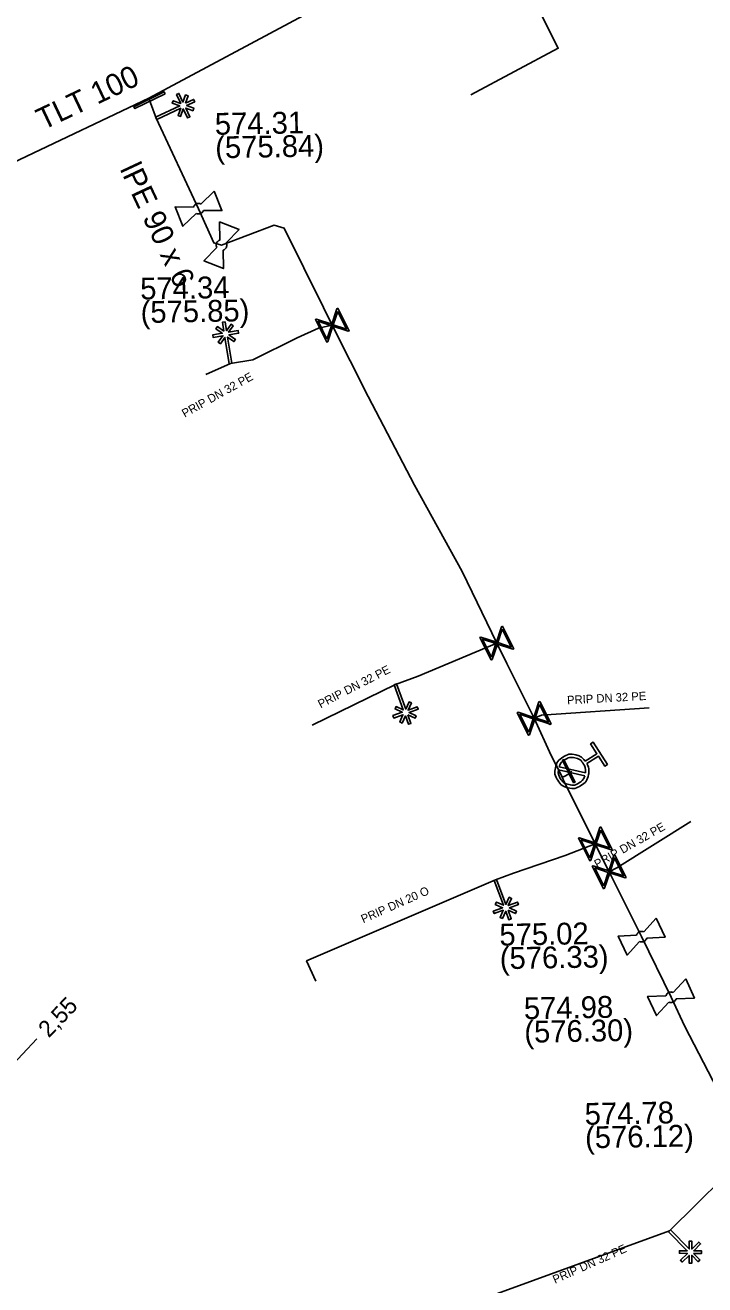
# Model space of a CAD drawing. Extents: x -643842 to -636370, y -1119190 to -1110210.
# Drawn here: x -641297.3 to -641256.8, y -1114116.3 to -1114041.3 of the extents above; entities that cross this region are included whole.
import ezdxf

# ---------------------------------------------------------------- set-up
doc = ezdxf.new("R2010")
doc.units = 0
for name, color, linetype in [('2', 7, 'Continuous'), ('22', 7, 'Continuous'), ('Default', 7, 'Continuous'), ('Level 10', 7, 'Continuous'), ('Level 16', 7, 'Continuous'), ('Level 20', 7, 'Continuous'), ('Level 21', 7, 'Continuous'), ('Level 23', 7, 'Continuous'), ('Level 27', 7, 'Continuous'), ('Level 28', 7, 'Continuous'), ('Level 33', 7, 'Continuous')]:
    doc.layers.add(name, color=color, linetype=linetype)

msp = doc.modelspace()

# ---------------------------------------------------------------- linework, layer by layer
at = {"layer": '2'}
for points in [[(-641287.76, -1114045.924), (-641287.271, -1114045.695), (-641287.205, -1114045.836), (-641287.689, -1114046.063), (-641287.248, -1114046.222), (-641287.302, -1114046.369), (-641287.74, -1114046.211), (-641287.495, -1114046.733), (-641287.637, -1114046.799), (-641287.885, -1114046.268), (-641288.046, -1114046.714), (-641288.192, -1114046.661), (-641288.035, -1114046.225), (-641289.469, -1114046.897), (-641289.535, -1114046.755), (-641288.097, -1114046.082), (-641288.541, -1114045.922), (-641288.487, -1114045.775), (-641288.041, -1114045.936), (-641288.289, -1114045.406), (-641288.148, -1114045.34), (-641287.904, -1114045.861), (-641287.745, -1114045.425), (-641287.599, -1114045.478), (-641287.76, -1114045.924)], [(-641285.465, -1114059.508), (-641285.553, -1114058.976), (-641285.399, -1114058.95), (-641285.311, -1114059.478), (-641285.039, -1114059.096), (-641284.913, -1114059.188), (-641285.183, -1114059.567), (-641284.614, -1114059.473), (-641284.589, -1114059.627), (-641285.167, -1114059.722), (-641284.781, -1114059.998), (-641284.872, -1114060.124), (-641285.249, -1114059.855), (-641284.991, -1114061.417), (-641285.145, -1114061.442), (-641285.404, -1114059.876), (-641285.678, -1114060.26), (-641285.805, -1114060.168), (-641285.529, -1114059.782), (-641286.106, -1114059.878), (-641286.132, -1114059.724), (-641285.564, -1114059.63), (-641285.941, -1114059.359), (-641285.85, -1114059.233), (-641285.465, -1114059.508)], [(-641274.514, -1114082.369), (-641274.331, -1114082.876), (-641274.478, -1114082.929), (-641274.66, -1114082.426), (-641274.858, -1114082.851), (-641274.999, -1114082.784), (-641274.802, -1114082.362), (-641275.344, -1114082.557), (-641275.397, -1114082.41), (-641274.846, -1114082.212), (-641275.275, -1114082.011), (-641275.209, -1114081.87), (-641274.789, -1114082.067), (-641275.326, -1114080.577), (-641275.179, -1114080.524), (-641274.64, -1114082.018), (-641274.44, -1114081.591), (-641274.299, -1114081.658), (-641274.5, -1114082.087), (-641273.95, -1114081.889), (-641273.897, -1114082.036), (-641274.438, -1114082.231), (-641274.019, -1114082.429), (-641274.085, -1114082.57), (-641274.514, -1114082.369)], [(-641268.543, -1114094.01), (-641268.354, -1114094.515), (-641268.5, -1114094.57), (-641268.687, -1114094.069), (-641268.881, -1114094.496), (-641269.023, -1114094.43), (-641268.831, -1114094.007), (-641269.37, -1114094.208), (-641269.425, -1114094.062), (-641268.876, -1114093.857), (-641269.308, -1114093.661), (-641269.243, -1114093.52), (-641268.821, -1114093.711), (-641269.375, -1114092.228), (-641269.229, -1114092.173), (-641268.673, -1114093.661), (-641268.478, -1114093.231), (-641268.336, -1114093.297), (-641268.532, -1114093.728), (-641267.984, -1114093.523), (-641267.93, -1114093.67), (-641268.468, -1114093.871), (-641268.047, -1114094.064), (-641268.111, -1114094.206), (-641268.543, -1114094.01)], [(-641257.499, -1114114.452), (-641257.12, -1114114.836), (-641257.231, -1114114.945), (-641257.606, -1114114.565), (-641257.609, -1114115.034), (-641257.765, -1114115.032), (-641257.763, -1114114.567), (-641258.173, -1114114.971), (-641258.282, -1114114.86), (-641257.865, -1114114.449), (-641258.339, -1114114.446), (-641258.338, -1114114.291), (-641257.875, -1114114.293), (-641258.987, -1114113.167), (-641258.876, -1114113.057), (-641257.76, -1114114.187), (-641257.758, -1114113.715), (-641257.602, -1114113.717), (-641257.604, -1114114.19), (-641257.188, -1114113.78), (-641257.078, -1114113.891), (-641257.487, -1114114.295), (-641257.024, -1114114.299), (-641257.025, -1114114.454), (-641257.499, -1114114.452)]]:
    msp.add_lwpolyline(points, dxfattribs=at)
at = {"layer": 'Default'}
for points in [[(-641287.276, -1114052.11), (-641287.259, -1114052.06), (-641287.225, -1114052.017), (-641287.173, -1114051.951), (-641287.097, -1114051.92), (-641287.021, -1114051.89), (-641286.935, -1114051.901), (-641286.882, -1114051.907), (-641286.836, -1114051.932)], [(-641286.682, -1114052.311), (-641286.7, -1114052.36), (-641286.732, -1114052.402), (-641286.787, -1114052.469), (-641286.863, -1114052.5), (-641286.939, -1114052.53), (-641287.022, -1114052.519), (-641287.076, -1114052.512), (-641287.123, -1114052.488)], [(-641285.887, -1114054.524), (-641285.912, -1114054.477), (-641285.919, -1114054.423), (-641285.93, -1114054.339), (-641285.9, -1114054.263), (-641285.869, -1114054.187), (-641285.801, -1114054.133), (-641285.76, -1114054.1), (-641285.71, -1114054.083)], [(-641285.331, -1114054.236), (-641285.307, -1114054.282), (-641285.3, -1114054.335), (-641285.29, -1114054.421), (-641285.32, -1114054.497), (-641285.351, -1114054.573), (-641285.416, -1114054.625), (-641285.459, -1114054.659), (-641285.509, -1114054.676)], [(-641263.85, -1114085.273), (-641263.682, -1114085.592), (-641263.763, -1114085.949), (-641263.854, -1114086.351), (-641264.205, -1114086.575), (-641264.554, -1114086.797), (-641264.958, -1114086.707), (-641265.361, -1114086.616), (-641265.585, -1114086.265), (-641265.806, -1114085.917), (-641265.717, -1114085.514), (-641265.628, -1114085.11), (-641265.278, -1114084.887), (-641264.927, -1114084.664), (-641264.524, -1114084.752), (-641264.165, -1114084.829), (-641263.949, -1114085.118)], [(-641263.93, -1114085.817), (-641263.897, -1114085.538), (-641264.054, -1114085.291), (-641264.235, -1114085.006), (-641264.563, -1114084.933), (-641264.89, -1114084.86), (-641265.176, -1114085.042), (-641265.423, -1114085.199), (-641265.51, -1114085.465)], [(-641265.55, -1114085.643), (-641265.58, -1114085.92), (-641265.425, -1114086.163), (-641265.245, -1114086.447), (-641264.916, -1114086.521), (-641264.588, -1114086.594), (-641264.303, -1114086.413), (-641264.059, -1114086.258), (-641263.97, -1114085.995)], [(-641260.891, -1114095.496), (-641260.877, -1114095.445), (-641260.846, -1114095.401), (-641260.797, -1114095.332), (-641260.723, -1114095.297), (-641260.649, -1114095.262), (-641260.562, -1114095.269), (-641260.51, -1114095.272), (-641260.461, -1114095.294)], [(-641260.287, -1114095.664), (-641260.302, -1114095.714), (-641260.332, -1114095.758), (-641260.383, -1114095.828), (-641260.457, -1114095.863), (-641260.531, -1114095.898), (-641260.615, -1114095.891), (-641260.669, -1114095.887), (-641260.717, -1114095.865)], [(-641259.14, -1114099.104), (-641259.126, -1114099.053), (-641259.094, -1114099.008), (-641259.045, -1114098.94), (-641258.97, -1114098.906), (-641258.896, -1114098.872), (-641258.809, -1114098.879), (-641258.757, -1114098.883), (-641258.709, -1114098.905)], [(-641258.538, -1114099.277), (-641258.553, -1114099.327), (-641258.584, -1114099.371), (-641258.635, -1114099.44), (-641258.71, -1114099.474), (-641258.784, -1114099.508), (-641258.868, -1114099.501), (-641258.922, -1114099.496), (-641258.97, -1114099.474)]]:
    msp.add_open_spline(points, degree=3, dxfattribs=at)
at = {"layer": 'Level 10'}
msp.add_lwpolyline([(-641296.602, -1114101.672), (-641298.322, -1114103.486)], dxfattribs=at)
at = {"layer": 'Level 16'}
for points in [[(-641288.974, -1114045.356), (-641290.765, -1114046.248), (-641290.821, -1114046.136), (-641289.03, -1114045.244), (-641288.974, -1114045.356)], [(-641278.676, -1114058.143), (-641278.003, -1114059.484), (-641278.062, -1114059.513), (-641278.183, -1114059.469), (-641278.98, -1114059.206), (-641279.285, -1114060.127), (-641279.344, -1114060.157), (-641280.017, -1114058.816), (-641279.958, -1114058.787), (-641279.036, -1114059.094), (-641278.773, -1114058.297), (-641278.735, -1114058.173), (-641278.676, -1114058.143)], [(-641278.69, -1114058.326), (-641278.953, -1114059.122), (-641278.158, -1114059.384), (-641278.69, -1114058.326)], [(-641279.328, -1114059.979), (-641279.064, -1114059.178), (-641279.863, -1114058.914), (-641279.328, -1114059.979)], [(-641268.876, -1114077.083), (-641268.203, -1114078.424), (-641268.262, -1114078.453), (-641268.383, -1114078.409), (-641269.18, -1114078.146), (-641269.485, -1114079.067), (-641269.544, -1114079.097), (-641270.217, -1114077.756), (-641270.158, -1114077.727), (-641269.236, -1114078.034), (-641268.973, -1114077.237), (-641268.935, -1114077.113), (-641268.876, -1114077.083)], [(-641269.528, -1114078.919), (-641269.264, -1114078.118), (-641270.063, -1114077.854), (-641269.528, -1114078.919)], [(-641268.89, -1114077.266), (-641269.153, -1114078.062), (-641268.358, -1114078.324), (-641268.89, -1114077.266)], [(-641266.656, -1114081.563), (-641265.983, -1114082.904), (-641266.042, -1114082.933), (-641266.163, -1114082.889), (-641266.96, -1114082.626), (-641267.265, -1114083.547), (-641267.324, -1114083.577), (-641267.997, -1114082.236), (-641267.938, -1114082.207), (-641267.016, -1114082.514), (-641266.753, -1114081.717), (-641266.715, -1114081.593), (-641266.656, -1114081.563)], [(-641267.308, -1114083.399), (-641267.044, -1114082.598), (-641267.843, -1114082.334), (-641267.308, -1114083.399)], [(-641266.67, -1114081.746), (-641266.933, -1114082.542), (-641266.138, -1114082.804), (-641266.67, -1114081.746)], [(-641264.643, -1114086.414), (-641265.302, -1114085.067), (-641265.217, -1114085.026), (-641264.558, -1114086.373), (-641264.643, -1114086.414)], [(-641263.016, -1114089.043), (-641262.343, -1114090.384), (-641262.402, -1114090.413), (-641262.523, -1114090.369), (-641263.32, -1114090.106), (-641263.625, -1114091.027), (-641263.684, -1114091.057), (-641264.357, -1114089.716), (-641264.298, -1114089.687), (-641263.376, -1114089.994), (-641263.113, -1114089.197), (-641263.075, -1114089.073), (-641263.016, -1114089.043)], [(-641263.668, -1114090.879), (-641263.404, -1114090.078), (-641264.203, -1114089.814), (-641263.668, -1114090.879)], [(-641263.03, -1114089.226), (-641263.293, -1114090.022), (-641262.498, -1114090.284), (-641263.03, -1114089.226)], [(-641262.186, -1114090.713), (-641261.513, -1114092.054), (-641261.572, -1114092.083), (-641261.693, -1114092.039), (-641262.49, -1114091.776), (-641262.795, -1114092.697), (-641262.854, -1114092.727), (-641263.527, -1114091.386), (-641263.468, -1114091.357), (-641262.546, -1114091.664), (-641262.283, -1114090.867), (-641262.245, -1114090.743), (-641262.186, -1114090.713)], [(-641262.2, -1114090.896), (-641262.463, -1114091.692), (-641261.668, -1114091.954), (-641262.2, -1114090.896)], [(-641262.838, -1114092.549), (-641262.574, -1114091.748), (-641263.373, -1114091.484), (-641262.838, -1114092.549)]]:
    msp.add_lwpolyline(points, dxfattribs=at)
at = {"layer": 'Level 21'}
for points in [[(-641280.43, -1114040.54), (-641289.94, -1114045.63)], [(-641316.42, -1114058.2), (-641297.62, -1114049.28), (-641289.94, -1114045.63)], [(-641289.503, -1114046.824), (-641289.898, -1114045.746), (-641289.94, -1114045.63)], [(-641289.503, -1114046.824), (-641286.98, -1114052.21), (-641286.07, -1114054.24), (-641285.61, -1114054.38), (-641282.47, -1114053.2), (-641281.87, -1114053.36), (-641279.54, -1114058.1), (-641279.01, -1114059.15), (-641276.87, -1114063.39), (-641274.12, -1114068.69), (-641271.27, -1114073.83), (-641269.21, -1114078.09), (-641268.623, -1114079.298), (-641266.99, -1114082.57), (-641265.97, -1114084.78), (-641265.387, -1114085.946), (-641265.32, -1114086.08), (-641265.254, -1114086.214), (-641263.35, -1114090.05), (-641263.29, -1114090.18), (-641262.52, -1114091.72), (-641260.59, -1114095.58), (-641258.84, -1114099.19), (-641258.01, -1114100.93), (-641255.24, -1114106.29)]]:
    msp.add_lwpolyline(points, dxfattribs=at)
at = {"layer": 'Level 23'}
for points in [[(-641269.19, -1114035.41), (-641269.143, -1114035.529), (-641265.56, -1114042.65), (-641270.758, -1114045.431)], [(-641279.01, -1114059.15), (-641279.83, -1114059.32), (-641281.11, -1114059.9), (-641283.74, -1114061.21), (-641285.07, -1114061.43)], [(-641285.07, -1114061.43), (-641286.544, -1114062.091)], [(-641269.21, -1114078.09), (-641273.89, -1114080.06), (-641275.25, -1114080.55)], [(-641275.25, -1114080.55), (-641280.208, -1114082.971)], [(-641266.99, -1114082.57), (-641266.55, -1114082.39)], [(-641266.55, -1114082.39), (-641260.145, -1114081.938)], [(-641265.32, -1114086.08), (-641265.2, -1114086.03), (-641264.95, -1114085.9), (-641264.74, -1114085.73)], [(-641262.06, -1114091.48), (-641257.671, -1114088.714)], [(-641263.35, -1114090.05), (-641265.14, -1114090.74), (-641268.23, -1114091.8), (-641269.3, -1114092.2)], [(-641262.52, -1114091.72), (-641262.06, -1114091.48)], [(-641269.3, -1114092.2), (-641280.543, -1114097.028), (-641279.99, -1114098.236)], [(-641254.14, -1114108.38), (-641258.93, -1114113.11)], [(-641258.93, -1114113.11), (-641272.387, -1114118.003), (-641271.694, -1114119.379)]]:
    msp.add_lwpolyline(points, dxfattribs=at)
at = {"layer": 'Level 28'}
for points in [[(-641286.836, -1114051.932), (-641286.055, -1114051.162)], [(-641286.055, -1114051.162), (-641285.587, -1114052.321), (-641286.682, -1114052.311)], [(-641287.123, -1114052.488), (-641287.905, -1114053.258), (-641288.373, -1114052.099), (-641287.276, -1114052.11)], [(-641285.723, -1114052.987), (-641284.564, -1114053.454), (-641285.331, -1114054.236)], [(-641285.71, -1114054.083), (-641285.723, -1114052.987)], [(-641285.509, -1114054.676), (-641285.497, -1114055.773), (-641286.656, -1114055.306), (-641285.887, -1114054.524)], [(-641260.461, -1114095.294), (-641259.725, -1114094.482)], [(-641259.725, -1114094.482), (-641259.193, -1114095.613), (-641260.287, -1114095.664)], [(-641260.717, -1114095.865), (-641261.454, -1114096.678), (-641261.987, -1114095.547), (-641260.891, -1114095.496)], [(-641258.709, -1114098.905), (-641257.965, -1114098.1)], [(-641257.965, -1114098.1), (-641257.443, -1114099.236), (-641258.538, -1114099.277)], [(-641258.97, -1114099.474), (-641259.715, -1114100.28), (-641260.237, -1114099.144), (-641259.14, -1114099.104)]]:
    msp.add_lwpolyline(points, dxfattribs=at)
at = {"layer": 'Level 33'}
for points in [[(-641263.949, -1114085.118), (-641263.257, -1114084.678), (-641263.627, -1114084.096), (-641263.472, -1114083.997), (-641262.633, -1114085.316), (-641262.788, -1114085.414), (-641263.158, -1114084.832), (-641263.85, -1114085.273)], [(-641263.97, -1114085.995), (-641265.55, -1114085.643)], [(-641265.51, -1114085.465), (-641263.93, -1114085.817)]]:
    msp.add_lwpolyline(points, dxfattribs=at)

# ---------------------------------------------------------------- texts
at = {"layer": '22'}
for s, rotation, p in [('PRIP DN 32 PE', 29.13995, (-641287.799, -1114064.665)), ('PRIP DN 32 PE', 27.18657, (-641279.706, -1114081.984)), ('PRIP DN 32 PE', 3.15272, (-641265.017, -1114081.738)), ('PRIP DN 32 PE', 29.71783, (-641263.235, -1114091.516)), ('PRIP DN 20 O', 23.90391, (-641277.166, -1114094.786)), ('PRIP DN 32 PE', 24.03684, (-641265.749, -1114116.266))]:
    msp.add_text(s, height=0.5, rotation=rotation, dxfattribs=at).set_placement(p)
at = {"layer": 'Level 10'}
msp.add_text('2,55', height=1, rotation=46.51596, dxfattribs=at).set_placement((-641295.895, -1114101.653))
at = {"layer": 'Level 20'}
for s, rotation, p in [('TLT 100', 25.4199, (-641296.239, -1114047.551)), ('lPE 90 x 6', 295.10012, (-641291.684, -1114049.842))]:
    msp.add_text(s, height=1.3, rotation=rotation, dxfattribs=at).set_placement(p)
at = {"layer": 'Level 27'}
for s, p in [('574.31', (-641285.997, -1114047.807)), ('(575.84)', (-641285.972, -1114049.207)), ('574.34', (-641290.44, -1114057.622)), ('(575.85)', (-641290.415, -1114059.022)), ('575.02', (-641269.05, -1114096.119)), ('(576.33)', (-641269.026, -1114097.518)), ('574.98', (-641267.591, -1114100.502)), ('(576.30)', (-641267.566, -1114101.902)), ('574.78', (-641263.973, -1114106.791)), ('(576.12)', (-641263.948, -1114108.191))]:
    msp.add_text(s, height=1.3, rotation=1, dxfattribs=at).set_placement(p)

doc.saveas('drawing.dxf')
